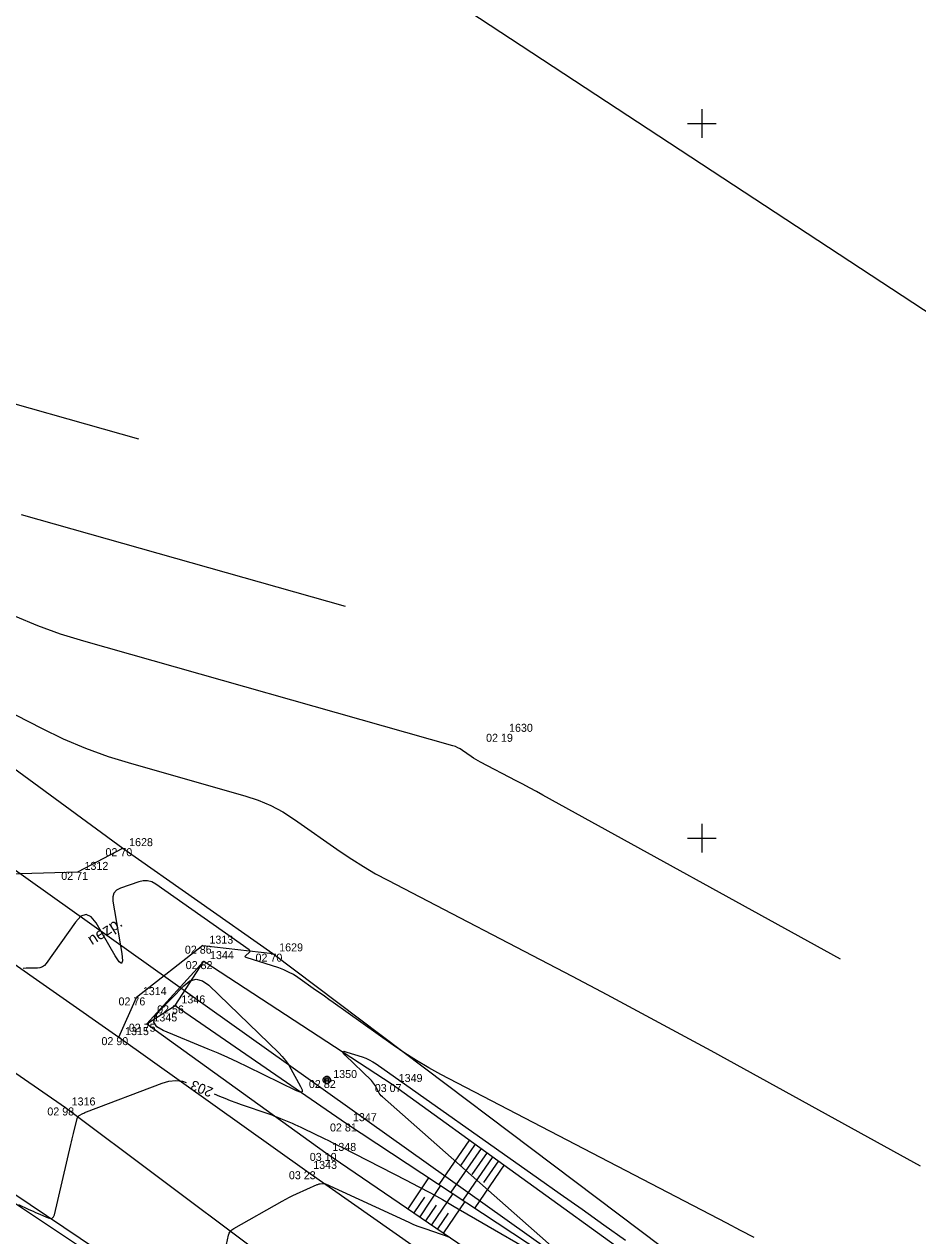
# Model space of a CAD drawing. Extents: x -711234 to -710007, y -1026313 to -1025448.
# Drawn here: x -710573.7 to -710542.44, y -1025538.91 to -1025496.53 of the extents above; entities that cross this region are included whole.
import ezdxf

# ---------------------------------------------------------------- set-up
doc = ezdxf.new("R2010")
doc.units = 0
for name, color, linetype in [('Ex_Contour Labels', 7, 'Continuous'), ('Ex_Major Contours', 7, 'Continuous'), ('Ex_Minor Contours', 7, 'Continuous'), ('Z_body', 7, 'Continuous'), ('Z_body_cisla', 7, 'Continuous'), ('Z_body_vysky_redukovane', 7, 'Continuous'), ('Z_cesta', 7, 'Continuous'), ('Z_hektometricka_sit', 7, 'Continuous'), ('Z_hrany_paty', 7, 'Continuous'), ('Z_katastr_hranice', 7, 'Continuous'), ('Z_komunikace', 7, 'Continuous'), ('Z_komunikace_osa', 7, 'Continuous'), ('Z_obruba', 7, 'Continuous'), ('Z_pole_rozhranni', 7, 'Continuous'), ('Z_popisy', 7, 'Continuous'), ('Z_sloupy', 7, 'Continuous'), ('Z_technicke_srafy', 7, 'Continuous')]:
    doc.layers.add(name, color=color, linetype=linetype)

# ---------------------------------------------------------------- blocks, each defined once
blk = doc.blocks.new('POINT_DISPLAY')
blk.add_line((0, 0), (0, 0))
blk = doc.blocks.new('Z601')
for p, q in [((-0.13, 0.03), (-0.1, 0.08)), ((-0.13, -0.03), (-0.13, 0.03)), ((-0.1, 0.08), (-0.08, 0.1)), ((-0.08, 0.1), (-0.03, 0.13)), ((-0.08, 0.05), (-0.08, -0.05)), ((-0.03, 0.13), (0.03, 0.13)), ((-0.03, -0.08), (-0.03, 0.08)), ((-0.03, 0.08), (0.03, 0.08)), ((0.03, 0.13), (0.08, 0.1)), ((0.03, 0.08), (0.03, -0.08)), ((0.08, 0.1), (0.1, 0.08)), ((0.08, -0.05), (0.08, 0.05)), ((0.1, 0.08), (0.13, 0.03)), ((0.13, 0.03), (0.13, -0.03)), ((-0.1, -0.08), (-0.13, -0.03)), ((-0.08, -0.1), (-0.1, -0.08)), ((-0.08, -0.05), (-0.03, -0.08)), ((-0.03, -0.13), (-0.08, -0.1)), ((0.03, -0.13), (-0.03, -0.13)), ((0.03, -0.08), (0.08, -0.05)), ((0.08, -0.1), (0.03, -0.13)), ((0.1, -0.08), (0.08, -0.1)), ((0.13, -0.03), (0.1, -0.08))]:
    blk.add_line(p, q)

msp = doc.modelspace()

# ---------------------------------------------------------------- linework, layer by layer
at = {"layer": 'Ex_Major Contours'}
for points in [[(-710562.457, -1025516.901), (-710573.792, -1025513.692)], [(-710554.659, -1025539.795), (-710561.172, -1025534.048), (-710561.213, -1025534.008), (-710561.25, -1025533.965), (-710561.282, -1025533.919), (-710561.311, -1025533.869), (-710561.416, -1025533.663), (-710561.444, -1025533.614), (-710561.476, -1025533.566), (-710561.512, -1025533.522), (-710561.551, -1025533.481), (-710562.476, -1025532.589), (-710562.546, -1025532.51), (-710562.559, -1025532.466), (-710562.514, -1025532.456), (-710562.411, -1025532.481), (-710561.883, -1025532.652), (-710561.753, -1025532.699), (-710561.628, -1025532.756), (-710561.508, -1025532.822), (-710561.392, -1025532.897), (-710555.712, -1025536.904), (-710554.949, -1025537.443), (-710554.186, -1025537.983), (-710553.424, -1025538.524), (-710552.663, -1025539.065)], [(-710573.904, -1025537.816), (-710573.56, -1025537.975), (-710573.474, -1025538.014), (-710573.388, -1025538.053), (-710573.302, -1025538.092), (-710573.215, -1025538.129), (-710572.864, -1025538.282), (-710572.784, -1025538.303), (-710572.721, -1025538.292), (-710572.675, -1025538.248), (-710572.645, -1025538.172), (-710572.064, -1025535.718), (-710572.041, -1025535.62), (-710572.018, -1025535.522), (-710571.995, -1025535.424), (-710571.972, -1025535.327), (-710571.851, -1025534.809), (-710571.84, -1025534.776), (-710571.823, -1025534.748), (-710571.8, -1025534.724), (-710571.772, -1025534.704), (-710571.647, -1025534.634), (-710571.615, -1025534.617), (-710571.583, -1025534.601), (-710571.55, -1025534.586), (-710571.517, -1025534.573), (-710568.878, -1025533.565), (-710568.637, -1025533.497), (-710568.398, -1025533.477), (-710568.159, -1025533.505), (-710568.032, -1025533.545)], [(-710567.06, -1025533.94), (-710566.873, -1025534.019), (-710566.683, -1025534.097), (-710566.491, -1025534.172), (-710566.298, -1025534.244), (-710566.105, -1025534.313), (-710565.146, -1025534.646), (-710565.043, -1025534.683), (-710564.94, -1025534.722), (-710564.837, -1025534.761), (-710564.735, -1025534.803), (-710564.329, -1025534.97), (-710564.228, -1025535.013), (-710564.127, -1025535.058), (-710564.028, -1025535.104), (-710563.928, -1025535.151), (-710563.205, -1025535.505), (-710563.052, -1025535.58), (-710562.899, -1025535.656), (-710562.746, -1025535.733), (-710562.594, -1025535.81), (-710560.339, -1025536.963), (-710559.914, -1025537.184), (-710559.492, -1025537.411), (-710559.073, -1025537.643), (-710558.657, -1025537.88), (-710554.864, -1025540.08)]]:
    msp.add_lwpolyline(points, dxfattribs=at)
at = {"layer": 'Ex_Minor Contours'}
for points in [[(-710569.691, -1025511.048), (-710575.965, -1025509.272)], [(-710545.14, -1025529.23), (-710555.552, -1025523.494), (-710555.785, -1025523.366), (-710556.019, -1025523.24), (-710556.254, -1025523.115), (-710556.49, -1025522.992), (-710557.738, -1025522.342), (-710557.821, -1025522.297), (-710557.903, -1025522.249), (-710557.982, -1025522.199), (-710558.06, -1025522.146), (-710558.369, -1025521.929), (-710558.448, -1025521.878), (-710558.53, -1025521.835), (-710558.616, -1025521.798), (-710558.705, -1025521.769), (-710571.619, -1025518.113), (-710572.429, -1025517.862), (-710573.223, -1025517.572), (-710574.002, -1025517.243)], [(-710578.992, -1025518.136), (-710573.099, -1025521.153), (-710572.334, -1025521.521), (-710571.554, -1025521.85), (-710570.759, -1025522.14), (-710569.948, -1025522.391), (-710565.976, -1025523.516), (-710565.516, -1025523.667), (-710565.073, -1025523.855), (-710564.648, -1025524.08), (-710564.24, -1025524.342), (-710562.645, -1025525.464), (-710562.242, -1025525.737), (-710561.83, -1025525.997), (-710561.41, -1025526.243), (-710560.982, -1025526.475), (-710554.532, -1025529.832), (-710553.314, -1025530.471), (-710552.101, -1025531.116), (-710550.891, -1025531.769), (-710549.685, -1025532.428), (-710543.059, -1025536.078), (-710542.36, -1025536.464)], [(-710548.171, -1025538.972), (-710548.643, -1025538.721), (-710549.116, -1025538.472), (-710559.12, -1025533.265), (-710559.551, -1025533.031), (-710559.974, -1025532.782), (-710560.388, -1025532.519), (-710560.793, -1025532.241), (-710562.889, -1025530.75), (-710563.043, -1025530.64), (-710563.198, -1025530.531), (-710563.352, -1025530.421), (-710563.507, -1025530.312), (-710564.127, -1025529.875), (-710564.285, -1025529.772), (-710564.449, -1025529.682), (-710564.62, -1025529.604), (-710564.797, -1025529.54), (-710565.934, -1025529.172), (-710565.963, -1025529.159), (-710565.975, -1025529.142), (-710565.97, -1025529.122), (-710565.948, -1025529.099), (-710565.826, -1025529.001), (-710565.804, -1025528.977), (-710565.797, -1025528.954), (-710565.805, -1025528.93), (-710565.829, -1025528.908), (-710569.097, -1025526.611), (-710569.239, -1025526.532), (-710569.386, -1025526.493), (-710569.538, -1025526.491), (-710569.695, -1025526.529), (-710570.335, -1025526.755), (-710570.471, -1025526.825), (-710570.561, -1025526.923), (-710570.603, -1025527.049), (-710570.598, -1025527.203), (-710570.29, -1025529.037), (-710570.263, -1025529.288), (-710570.291, -1025529.385), (-710570.375, -1025529.328), (-710570.515, -1025529.118), (-710571.187, -1025527.965), (-710571.356, -1025527.75), (-710571.531, -1025527.673), (-710571.713, -1025527.734), (-710571.9, -1025527.933), (-710572.929, -1025529.382), (-710572.991, -1025529.453), (-710573.064, -1025529.503), (-710573.147, -1025529.535), (-710573.24, -1025529.546), (-710573.635, -1025529.553), (-710573.733, -1025529.557)], [(-710566.624, -1025539.212), (-710566.549, -1025538.891), (-710566.524, -1025538.816), (-710566.485, -1025538.751), (-710566.433, -1025538.696), (-710566.368, -1025538.651), (-710564.671, -1025537.694), (-710564.548, -1025537.627), (-710564.424, -1025537.562), (-710564.298, -1025537.501), (-710564.171, -1025537.442), (-710563.448, -1025537.119), (-710563.425, -1025537.109), (-710563.401, -1025537.102), (-710563.377, -1025537.096), (-710563.352, -1025537.093), (-710563.252, -1025537.081), (-710563.227, -1025537.08), (-710563.203, -1025537.082), (-710563.179, -1025537.088), (-710563.156, -1025537.096), (-710560.246, -1025538.437), (-710560.109, -1025538.498), (-710559.97, -1025538.555), (-710559.829, -1025538.609), (-710559.687, -1025538.658), (-710559.116, -1025538.849), (-710558.975, -1025538.9), (-710558.835, -1025538.955)]]:
    msp.add_lwpolyline(points, dxfattribs=at)
msp.add_lwpolyline([(-710564.671, -1025532.639), (-710564.56, -1025532.773), (-710564.46, -1025532.915), (-710564.37, -1025533.065), (-710564.03, -1025533.681), (-710563.975, -1025533.806), (-710563.981, -1025533.873), (-710564.048, -1025533.883), (-710564.176, -1025533.834), (-710565.889, -1025532.996), (-710566.229, -1025532.834), (-710566.571, -1025532.676), (-710566.915, -1025532.524), (-710567.262, -1025532.378), (-710568.839, -1025531.726), (-710569.062, -1025531.595), (-710569.16, -1025531.438), (-710569.132, -1025531.255), (-710568.98, -1025531.047), (-710568.119, -1025530.16), (-710567.903, -1025529.993), (-710567.686, -1025529.935), (-710567.466, -1025529.986), (-710567.245, -1025530.146), (-710564.793, -1025532.513)], close=True, dxfattribs=at)
at = {"layer": 'Z_cesta'}
for p, q in [((-710571.82, -1025526.18), (-710570.25, -1025525.35)), ((-710576.58, -1025526.32), (-710571.82, -1025526.18)), ((-710567.45, -1025528.76), (-710569.77, -1025530.57)), ((-710567.45, -1025528.76), (-710565, -1025529.04)), ((-710570.39, -1025531.96), (-710569.77, -1025530.57))]:
    msp.add_line(p, q, dxfattribs=at)
at = {"layer": 'Z_hektometricka_sit'}
for p, q in [((-710550, -1025499.5), (-710550, -1025500.5)), ((-710550.5, -1025500), (-710549.5, -1025500)), ((-710550, -1025524.5), (-710550, -1025525.5)), ((-710550.5, -1025525), (-710549.5, -1025525))]:
    msp.add_line(p, q, dxfattribs=at)
at = {"layer": 'Z_hrany_paty'}
for p, q in [((-710567.42, -1025529.3), (-710569.41, -1025531.49)), ((-710568.42, -1025530.85), (-710567.42, -1025529.3)), ((-710567.42, -1025529.3), (-710560.83, -1025533.6)), ((-710569.41, -1025531.49), (-710568.42, -1025530.85)), ((-710568.42, -1025530.85), (-710562.42, -1025534.98)), ((-710569.41, -1025531.49), (-710563.15, -1025536.01)), ((-710560.83, -1025533.6), (-710550.22, -1025541.26)), ((-710562.42, -1025534.98), (-710550.93, -1025542.55)), ((-710563.15, -1025536.01), (-710551.92, -1025543.64))]:
    msp.add_line(p, q, dxfattribs=at)
at = {"layer": 'Z_katastr_hranice'}
msp.add_line((-710431.64, -1025579.1), (-710574.88, -1025485.1), dxfattribs=at)
msp.add_lwpolyline([(-710600.21, -1025504.82), (-710580.45, -1025521.54), (-710492.86, -1025583.88), (-710429.93, -1025627.5), (-710391.58, -1025654.85), (-710379.57, -1025662.83), (-710367.07, -1025673.36), (-710347.9, -1025691.71), (-710333.8, -1025705.97), (-710271.15, -1025774.38), (-710237.36, -1025811.14)], dxfattribs=at)
at = {"layer": 'Z_komunikace'}
for p, q in [((-710579.11, -1025525.87), (-710570.39, -1025531.96)), ((-710570.39, -1025531.96), (-710563.81, -1025536.65)), ((-710576.16, -1025536.02), (-710571.17, -1025539.38)), ((-710563.81, -1025536.65), (-710552.56, -1025544.52))]:
    msp.add_line(p, q, dxfattribs=at)
at = {"layer": 'Z_komunikace_osa'}
for p, q in [((-710579.13, -1025529.68), (-710572.26, -1025534.42)), ((-710572.26, -1025534.42), (-710565.66, -1025539.37))]:
    msp.add_line(p, q, dxfattribs=at)
at = {"layer": 'Z_obruba'}
msp.add_line((-710576.38, -1025536.2), (-710571.31, -1025539.58), dxfattribs=at)
at = {"layer": 'Z_pole_rozhranni'}
for p, q in [((-710579.54, -1025518.54), (-710570.25, -1025525.35)), ((-710570.25, -1025525.35), (-710565, -1025529.04)), ((-710565, -1025529.04), (-710545.97, -1025543.37))]:
    msp.add_line(p, q, dxfattribs=at)
at = {"layer": 'Z_technicke_srafy'}
for p, q in [((-710558.12, -1025535.55), (-710559.19, -1025537.11)), ((-710557.72, -1025535.85), (-710558.78, -1025537.38)), ((-710557.92, -1025535.7), (-710558.45, -1025536.47)), ((-710557.51, -1025535.99), (-710558.04, -1025536.76)), ((-710557.31, -1025536.14), (-710558.36, -1025537.66)), ((-710556.91, -1025536.43), (-710557.94, -1025537.93)), ((-710557.11, -1025536.29), (-710557.63, -1025537.04)), ((-710560.27, -1025537.97), (-710559.54, -1025536.88)), ((-710559.85, -1025538.25), (-710559.12, -1025537.15)), ((-710560.06, -1025538.11), (-710559.69, -1025537.56)), ((-710559.44, -1025538.53), (-710558.7, -1025537.43)), ((-710559.02, -1025538.81), (-710558.28, -1025537.71)), ((-710559.65, -1025538.39), (-710559.28, -1025537.84)), ((-710559.23, -1025538.67), (-710558.86, -1025538.12))]:
    msp.add_line(p, q, dxfattribs=at)

# ---------------------------------------------------------------- block references
at = {"layer": 'Z_body'}
for p in [(-710556.96, -1025521.35), (-710570.25, -1025525.35), (-710571.82, -1025526.18), (-710567.45, -1025528.76), (-710565, -1025529.04), (-710567.42, -1025529.3), (-710569.77, -1025530.57), (-710568.42, -1025530.85), (-710569.41, -1025531.49), (-710570.39, -1025531.96), (-710563.11, -1025533.46), (-710560.83, -1025533.6), (-710572.26, -1025534.42), (-710562.42, -1025534.98), (-710563.15, -1025536.01), (-710563.81, -1025536.65)]:
    msp.add_blockref('POINT_DISPLAY', p, dxfattribs=at)
at = {"layer": 'Z_sloupy'}
msp.add_blockref('Z601', (-710563.11, -1025533.46), dxfattribs=at)

# ---------------------------------------------------------------- texts
at = {"layer": 'Ex_Contour Labels'}
msp.add_text('203', height=0.35, rotation=157.861, dxfattribs=at).set_placement((-710567.061, -1025533.751))
at = {"layer": 'Z_body_cisla'}
for s, p in [('1630', (-710556.74, -1025521.28)), ('1628', (-710570.03, -1025525.28)), ('1312', (-710571.59, -1025526.11)), ('1313', (-710567.22, -1025528.69)), ('1629', (-710564.78, -1025528.96)), ('1344', (-710567.2, -1025529.23)), ('1314', (-710569.55, -1025530.49)), ('1346', (-710568.2, -1025530.78)), ('1345', (-710569.18, -1025531.41)), ('1315', (-710570.17, -1025531.89)), ('1350', (-710562.89, -1025533.39)), ('1349', (-710560.6, -1025533.53)), ('1316', (-710572.04, -1025534.35)), ('1347', (-710562.2, -1025534.9)), ('1348', (-710562.92, -1025535.94)), ('1343', (-710563.59, -1025536.57))]:
    msp.add_text(s, height=0.28, dxfattribs=at).set_placement(p)
at = {"layer": 'Z_body_vysky_redukovane'}
for s, p in [('02 19', (-710557.543, -1025521.63)), ('02 70', (-710570.857, -1025525.63)), ('02 71', (-710572.403, -1025526.46)), ('02 86', (-710568.08, -1025529.04)), ('02 70', (-710565.607, -1025529.32)), ('02 82', (-710568.05, -1025529.58)), ('02 76', (-710570.4, -1025530.85)), ('02 56', (-710569.05, -1025531.13)), ('02 75', (-710570.04, -1025531.77)), ('02 90', (-710570.997, -1025532.24)), ('02 82', (-710563.74, -1025533.74)), ('03 07', (-710561.437, -1025533.88)), ('02 98', (-710572.89, -1025534.7)), ('02 81', (-710563.003, -1025535.26)), ('03 10', (-710563.71, -1025536.29)), ('03 23', (-710564.44, -1025536.93))]:
    msp.add_text(s, height=0.28, dxfattribs=at).set_placement(p)
at = {"layer": 'Z_popisy'}
msp.add_text('nezp.', height=0.4, rotation=32.4, dxfattribs=at).set_placement((-710571.33, -1025528.75))

doc.saveas('drawing.dxf')
